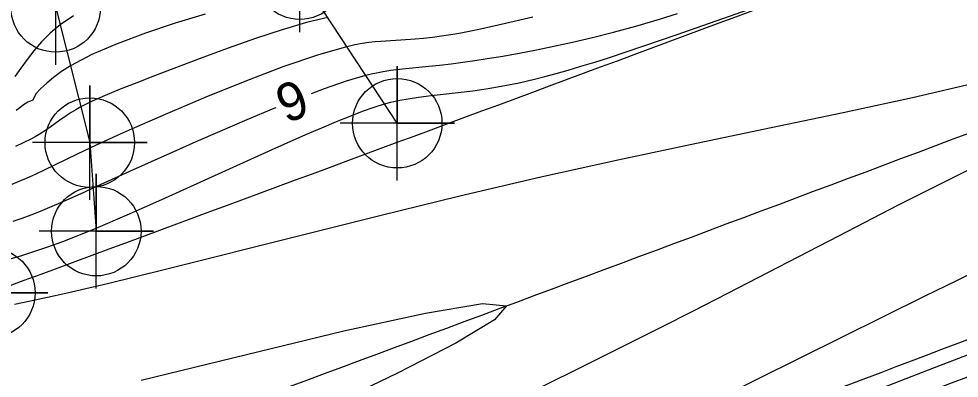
# Model space of a CAD drawing. Extents: x 2602990 to 2605851, y 618069 to 619180.
# Drawn here: x 2603706.7 to 2603755.98, y 618561.61 to 618580.45 of the extents above; entities that cross this region are included whole.
import ezdxf

# ---------------------------------------------------------------- set-up
doc = ezdxf.new("R2010")
doc.units = 0
for name, color, linetype in [('DTM Contours Major', 7, 'Continuous'), ('DTM Contours Major Text', 7, 'Continuous'), ('DTM Contours Minor', 7, 'Continuous'), ('Exist DTM Breakline', 7, 'Continuous'), ('Exist DTM Crownline', 7, 'Continuous'), ('Exist Roads EOP', 7, 'Continuous'), ('Exist Roads EOP Cogo Point CELL', 7, 'Continuous'), ('Exist Roads Soil', 7, 'Continuous'), ('Exist Roads Soil Cogo Point CELL', 7, 'Continuous')]:
    doc.layers.add(name, color=color, linetype=linetype)

# ---------------------------------------------------------------- blocks, each defined once
blk = doc.blocks.new('EXIST ROADS SOIL COGO POINT')
at = {"layer": 'Exist Roads Soil Cogo Point CELL'}
blk.add_lwpolyline([(0, -0.06), (0, 0.06), (0, 0), (0.06, 0), (-0.06, 0)], dxfattribs=at)
blk.add_circle((0, 0), 0.04688, dxfattribs=at)
blk = doc.blocks.new('EXIST ROADS EOP COGO POINT')
at = {"layer": 'Exist Roads EOP Cogo Point CELL'}
blk.add_lwpolyline([(0, 0.06), (0, -0.06), (0, 0), (0.06, 0), (-0.06, 0)], dxfattribs=at)
blk.add_circle((0, 0), 0.04688, dxfattribs=at)

msp = doc.modelspace()

# ---------------------------------------------------------------- linework, layer by layer
at = {"layer": 'DTM Contours Major'}
for points in [[(2603722.037, 618576.536), (2603722.717, 618576.793), (2603723.875, 618577.195), (2603724.876, 618577.492), (2603725.166, 618577.563), (2603725.438, 618577.623), (2603725.694, 618577.673), (2603726.17, 618577.749), (2603726.809, 618577.827), (2603728.177, 618577.963), (2603728.75, 618578.025), (2603729.346, 618578.094), (2603729.962, 618578.173), (2603730.597, 618578.261), (2603731.248, 618578.359), (2603732.066, 618578.496), (2603732.918, 618578.651), (2603733.818, 618578.825), (2603734.738, 618579.012), (2603735.717, 618579.223), (2603736.757, 618579.465), (2603737.861, 618579.742), (2603739.032, 618580.06), (2603740.271, 618580.425), (2603741.208, 618580.72)], [(2603706.392, 618569.843), (2603706.871, 618570.007), (2603707.351, 618570.183), (2603707.836, 618570.37), (2603708.33, 618570.572), (2603709.015, 618570.867), (2603710.16, 618571.384), (2603710.59, 618571.581), (2603712.515, 618572.458), (2603714.777, 618573.476), (2603715.995, 618574.016), (2603717.251, 618574.565), (2603718.669, 618575.173), (2603720.077, 618575.762), (2603720.177, 618575.802)], [(2603758.72, 618563.718), (2603754.66, 618562.15), (2603750.747, 618560.644)]]:
    msp.add_lwpolyline(points, dxfattribs=at)
at = {"layer": 'DTM Contours Minor'}
for points in [[(2603784.165, 618584.589), (2603781.898, 618583.64), (2603773.691, 618580.26), (2603769.588, 618578.548), (2603768.347, 618578.021), (2603767.154, 618577.509), (2603765.999, 618577.006), (2603764.872, 618576.508), (2603763.765, 618576.011), (2603762.668, 618575.51), (2603759.325, 618573.933), (2603756.02, 618572.31), (2603752.785, 618570.676), (2603749.653, 618569.065), (2603743.827, 618566.048), (2603742.034, 618565.131), (2603740.31, 618564.257), (2603736.985, 618562.591), (2603729.756, 618558.992)], [(2603706.178, 618567.844), (2603706.809, 618568.031), (2603707.483, 618568.245), (2603708.212, 618568.494), (2603709.007, 618568.785), (2603710.019, 618569.18), (2603710.743, 618569.476), (2603712.378, 618570.175), (2603714.199, 618570.983), (2603719.976, 618573.594), (2603721.739, 618574.376), (2603722.567, 618574.735), (2603723.339, 618575.059), (2603724.054, 618575.349), (2603724.714, 618575.6), (2603725.317, 618575.813), (2603725.865, 618575.983), (2603726.197, 618576.073), (2603726.663, 618576.179), (2603727.091, 618576.259), (2603727.648, 618576.342), (2603728.301, 618576.422), (2603729.713, 618576.581), (2603730.481, 618576.676), (2603731.296, 618576.795), (2603732.164, 618576.946), (2603732.912, 618577.099), (2603733.716, 618577.285), (2603734.269, 618577.425), (2603734.856, 618577.584), (2603735.484, 618577.761), (2603736.155, 618577.96), (2603736.875, 618578.182), (2603737.648, 618578.427), (2603741.198, 618579.619), (2603745.285, 618581.062)], [(2603706.347, 618571.777), (2603706.717, 618571.931), (2603707.096, 618572.097), (2603707.566, 618572.313), (2603708.589, 618572.801), (2603709.769, 618573.369), (2603710.436, 618573.685), (2603710.771, 618573.842), (2603711.86, 618574.342), (2603712.661, 618574.702), (2603714.504, 618575.51), (2603716.507, 618576.357), (2603718.559, 618577.186), (2603720.548, 618577.941), (2603722.361, 618578.565), (2603723.887, 618579), (2603724.309, 618579.093), (2603724.694, 618579.164), (2603725.046, 618579.216), (2603725.371, 618579.253), (2603725.675, 618579.28), (2603726.722, 618579.343), (2603727.467, 618579.392), (2603727.909, 618579.434), (2603728.369, 618579.487), (2603728.847, 618579.552), (2603729.341, 618579.628), (2603729.853, 618579.717), (2603730.381, 618579.818), (2603730.898, 618579.925), (2603731.968, 618580.164), (2603733.636, 618580.55)], [(2603709.559, 618580.608), (2603708.859, 618580.136), (2603708.342, 618579.699), (2603707.89, 618579.241), (2603707.49, 618578.773), (2603707.129, 618578.308), (2603706.794, 618577.859), (2603706.482, 618577.422)], [(2603722.898, 618580.508), (2603721.772, 618580.249), (2603720.492, 618579.875), (2603719.107, 618579.416), (2603717.662, 618578.902), (2603716.204, 618578.361), (2603713.8, 618577.453), (2603712.872, 618577.098), (2603712.011, 618576.759), (2603711.228, 618576.436), (2603710.535, 618576.127), (2603709.944, 618575.831), (2603709.68, 618575.684), (2603709.444, 618575.54), (2603709.229, 618575.4), (2603708.853, 618575.135), (2603708.313, 618574.745), (2603707.954, 618574.503), (2603707.759, 618574.383), (2603707.559, 618574.267), (2603707.354, 618574.155), (2603706.93, 618573.941), (2603706.517, 618573.751)], [(2603716.457, 618580.699), (2603714.895, 618580.217), (2603713.338, 618579.696), (2603711.856, 618579.144), (2603710.52, 618578.57), (2603709.401, 618577.984), (2603708.926, 618577.678), (2603708.517, 618577.376), (2603708.163, 618577.08), (2603707.852, 618576.797), (2603707.586, 618576.519), (2603707.432, 618576.181), (2603707.163, 618576.073), (2603706.933, 618575.941), (2603706.747, 618575.789), (2603706.562, 618575.648)], [(2603706.464, 618565.501), (2603707.31, 618565.674), (2603708.204, 618565.863), (2603709.163, 618566.074), (2603710.202, 618566.31), (2603711.338, 618566.578), (2603714.309, 618567.305), (2603721.554, 618569.131), (2603725.612, 618570.144), (2603729.815, 618571.167), (2603734.054, 618572.158), (2603738.175, 618573.071), (2603742.204, 618573.928), (2603746.12, 618574.745), (2603749.901, 618575.54), (2603753.526, 618576.33), (2603756.972, 618577.129)], [(2603757.453, 618567.512), (2603755.826, 618566.722), (2603754.174, 618565.909), (2603738.886, 618558.326)], [(2603713.113, 618561.508), (2603718.619, 618562.861), (2603723.734, 618564.088), (2603728.01, 618565.028), (2603730.997, 618565.519), (2603732.248, 618565.397), (2603731.625, 618564.667), (2603729.592, 618563.443), (2603726.536, 618561.87), (2603722.845, 618560.091)]]:
    msp.add_lwpolyline(points, dxfattribs=at)
at = {"layer": 'Exist DTM Breakline'}
msp.add_spline([(2603647.352, 618520.802), (2603704.337, 618541.966), (2603758.983, 618562.663), (2603811.118, 618582.434), (2603865.604, 618602.567), (2603913.966, 618621.231), (2603963.574, 618640.143), (2603974.725, 618636.355), (2603978.77, 618630.138), (2603971.844, 618627.992), (2603956.88, 618621.982), (2603923.969, 618609.772), (2603877.426, 618591.796), (2603827.273, 618571.857), (2603776.875, 618552.809), (2603720.479, 618530.104), (2603675.109, 618514.176), (2603657.355, 618505.354), (2603640.368, 618498.804), (2603619.191, 618491.366), (2603591.676, 618480.386)], degree=3, dxfattribs=at)
at = {"layer": 'Exist DTM Crownline'}
msp.add_spline([(2603233.488, 618380.754), (2603285.185, 618400.095), (2603335.457, 618418.629), (2603390.812, 618439.069), (2603440.087, 618457.325), (2603493.996, 618477.231), (2603542.655, 618495.301), (2603600.808, 618516.867), (2603653.659, 618536.362), (2603706.222, 618555.742), (2603764.811, 618577.593), (2603823.52, 618599.847), (2603878.564, 618620.56), (2603937.951, 618643.078), (2603997.369, 618665.789), (2604036.209, 618680.665), (2604055.311, 618688.017)], degree=3, dxfattribs=at)
at = {"layer": 'Exist Roads EOP'}
for points in [[(2603230.17, 618389.98), (2603282.929, 618409.597), (2603332.773, 618427.868), (2603388.167, 618448.413), (2603437.203, 618466.721), (2603490.778, 618486.527), (2603539.039, 618504.558), (2603597.451, 618526.156), (2603651.053, 618545.972), (2603705.208, 618566.084), (2603762.02, 618587.183), (2603820.334, 618609.162), (2603876.341, 618629.99), (2603934.909, 618652.28), (2603996.409, 618675.568), (2604033.216, 618689.957), (2604052.01, 618697.199)], [(2604034.633, 618668.486), (2603984.89, 618650.123), (2603936.767, 618631.654), (2603888.195, 618613.335), (2603837.766, 618594.258), (2603782.918, 618573.705), (2603731.939, 618554.39), (2603671.126, 618532.171), (2603621.822, 618514.106), (2603561.545, 618491.877), (2603506.421, 618471.293), (2603452.163, 618451.33), (2603398.364, 618431.316), (2603341.431, 618410.355), (2603281.65, 618388.199), (2603223.033, 618366.475), (2603185.717, 618352.612)]]:
    msp.add_spline(points, degree=3, dxfattribs=at)
at = {"layer": 'Exist Roads Soil'}
for points in [[(2603726.528, 618574.973), (2603721.424, 618582.755), (2603716.907, 618594.099), (2603712.749, 618604.606)], [(2603702.975, 618603.14), (2603707.166, 618589.695), (2603708.631, 618581.04), (2603710.416, 618573.959), (2603710.755, 618569.318)]]:
    msp.add_lwpolyline(points, dxfattribs=at)

# ---------------------------------------------------------------- block references
at = {"layer": 'Exist Roads EOP Cogo Point CELL', "xscale": 50, "yscale": 50}
msp.add_blockref('EXIST ROADS EOP COGO POINT', (2603705.208, 618566.084), dxfattribs=at)
at = {"layer": 'Exist Roads Soil Cogo Point CELL', "xscale": 50, "yscale": 50}
for p in [(2603721.424, 618582.755), (2603708.631, 618581.04), (2603726.528, 618574.973), (2603710.416, 618573.959), (2603710.755, 618569.318)]:
    msp.add_blockref('EXIST ROADS SOIL COGO POINT', p, dxfattribs=at)

# ---------------------------------------------------------------- texts
at = {"layer": 'DTM Contours Major Text'}
msp.add_text('6', height=2, rotation=201.5259, dxfattribs=at).set_placement((2603721.346, 618577.345))

doc.saveas('drawing.dxf')
